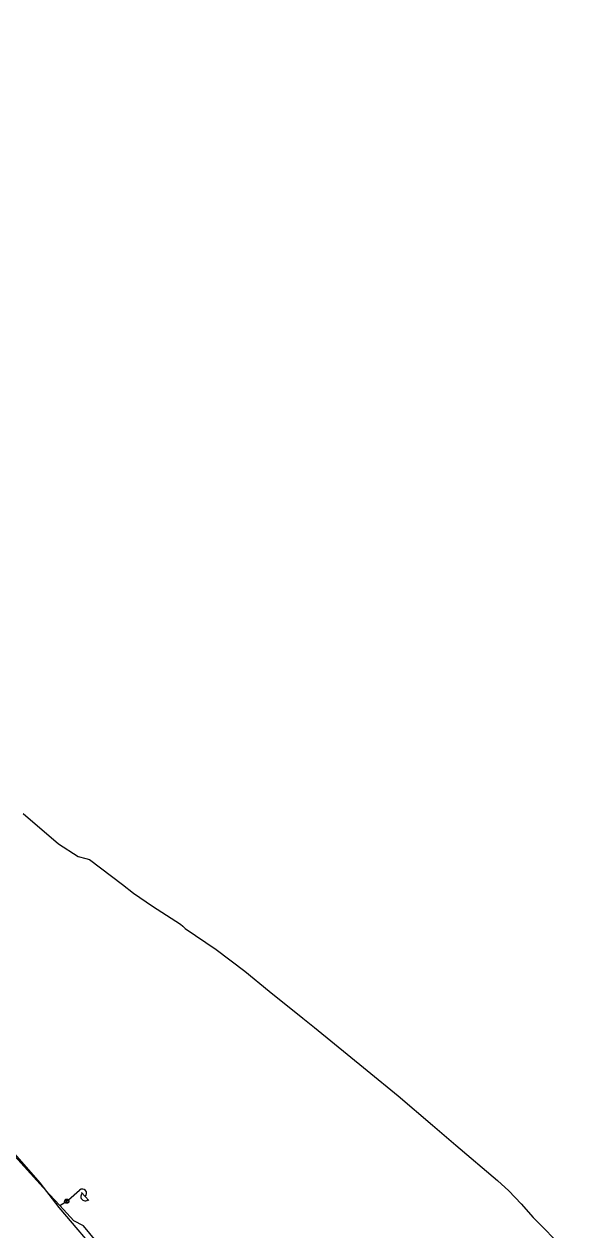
# Model space of a CAD drawing. Extents: x -748507 to -687366, y -1057342 to -1024924.
# Drawn here: x -743969.6 to -743838.5, y -1037925.9 to -1037641.4 of the extents above; entities that cross this region are included whole.
import ezdxf

# ---------------------------------------------------------------- set-up
doc = ezdxf.new("R2010")
doc.units = 0
for name, color, linetype in [('DK + TKK - SŽDC', 7, 'Continuous'), ('TK+DOK_Pha Holešovice - Kralupy', 7, 'Continuous'), ('Vedení NN - SŽDC', 7, 'Continuous'), ('ČD-Telematika_DK+TKK', 7, 'Continuous')]:
    doc.layers.add(name, color=color, linetype=linetype)

msp = doc.modelspace()

# ---------------------------------------------------------------- linework, layer by layer
at = {"layer": 'DK + TKK - SŽDC'}
msp.add_lwpolyline([(-743951, -1037932.72), (-743961.3, -1037920.58), (-743965.73, -1037914.79), (-743987.63, -1037889.86), (-744006.08, -1037869.33), (-744019.94, -1037853.55), (-744036.28, -1037835.25), (-744053.92, -1037814.83), (-744062.52, -1037805.73), (-744075.58, -1037791.7), (-744088.55, -1037777.53), (-744094.36, -1037771.44), (-744107.9, -1037756.32), (-744117.77, -1037744.56), (-744125.35, -1037733.66), (-744135.98, -1037719.81), (-744138.25, -1037718.44), (-744142.65, -1037712.92), (-744151.35, -1037699.75), (-744156.68, -1037691.33), (-744169.5, -1037669.51), (-744178.23, -1037652.65), (-744191.38, -1037623.6)], dxfattribs=at)
at = {"layer": 'TK+DOK_Pha Holešovice - Kralupy'}
for points in [[(-743951, -1037932.72), (-743961.3, -1037920.58), (-743965.73, -1037914.79), (-743987.63, -1037889.87), (-744006.08, -1037869.33), (-744019.94, -1037853.55), (-744036.28, -1037835.25), (-744053.92, -1037814.83), (-744062.52, -1037805.73), (-744075.57, -1037791.7), (-744088.55, -1037777.53), (-744094.36, -1037771.44), (-744107.9, -1037756.32), (-744117.77, -1037744.56), (-744125.35, -1037733.66), (-744135.98, -1037719.81), (-744138.25, -1037718.44), (-744142.65, -1037712.92), (-744151.35, -1037699.75), (-744156.68, -1037691.33), (-744169.5, -1037669.51), (-744178.23, -1037652.65), (-744191.38, -1037623.6)], [(-743951, -1037932.72), (-743961.3, -1037920.58), (-743965.73, -1037914.79), (-743987.63, -1037889.87), (-744006.08, -1037869.33), (-744019.94, -1037853.55), (-744036.28, -1037835.25), (-744053.92, -1037814.83), (-744062.52, -1037805.73), (-744075.57, -1037791.7)]]:
    msp.add_lwpolyline(points, dxfattribs=at)
at = {"layer": 'Vedení NN - SŽDC'}
for p, q in [((-743959.92, -1037918.84), (-743959.04, -1037918.91)), ((-743959.11, -1037918.78), (-743956.47, -1037916.49)), ((-743956.01, -1037917.02), (-743954.31, -1037918.98)), ((-743959.98, -1037919.21), (-743959.02, -1037919.28))]:
    msp.add_line(p, q, dxfattribs=at)
for points in [[(-743955.58, -1037924.89), (-743957.86, -1037923.74), (-743961.12, -1037920.13), (-743963.55, -1037917.5), (-743972.55, -1037907.63), (-743982.9, -1037896.66)], [(-743961.12, -1037920.13), (-743959.44, -1037919.09)], [(-743920.93, -1037968.16), (-743921.75, -1037968.09), (-743933.93, -1037951.48), (-743939.42, -1037944.46), (-743955.58, -1037924.89)]]:
    msp.add_lwpolyline(points, dxfattribs=at)
msp.add_circle((-743959.49, -1037919.11), 0.5, dxfattribs=at)
msp.add_circle((-743959.49, -1037919.11), 0.5, dxfattribs=at)
for centre, start, end in [((-743955.81, -1037917.24), 310.9198, 130.9198), ((-743955.17, -1037918.01), 130.2172, 311.6224)]:
    msp.add_arc(centre, 1, start, end, dxfattribs=at)
at = {"layer": 'ČD-Telematika_DK+TKK'}
for points in [[(-743969.78, -1037827.62), (-743961.47, -1037834.75)], [(-743961.47, -1037834.75), (-743956.78, -1037837.77), (-743955.03, -1037838.23), (-743954.16, -1037838.52), (-743946.37, -1037844.4), (-743943.72, -1037846.39), (-743939.25, -1037849.51), (-743932.65, -1037853.74), (-743932.13, -1037854.19), (-743931.55, -1037854.73), (-743924.28, -1037859.75), (-743917.51, -1037864.82), (-743911.73, -1037869.54), (-743903.77, -1037875.94), (-743901.07, -1037878.14), (-743888.63, -1037888.28), (-743881.35, -1037894.28), (-743873.25, -1037901.19), (-743867.69, -1037905.88), (-743857.91, -1037914.25), (-743855.22, -1037916.68), (-743852.32, -1037919.75), (-743849.44, -1037922.93), (-743847.16, -1037925.27), (-743838.45, -1037934.17)]]:
    msp.add_lwpolyline(points, dxfattribs=at)

doc.saveas('drawing.dxf')
